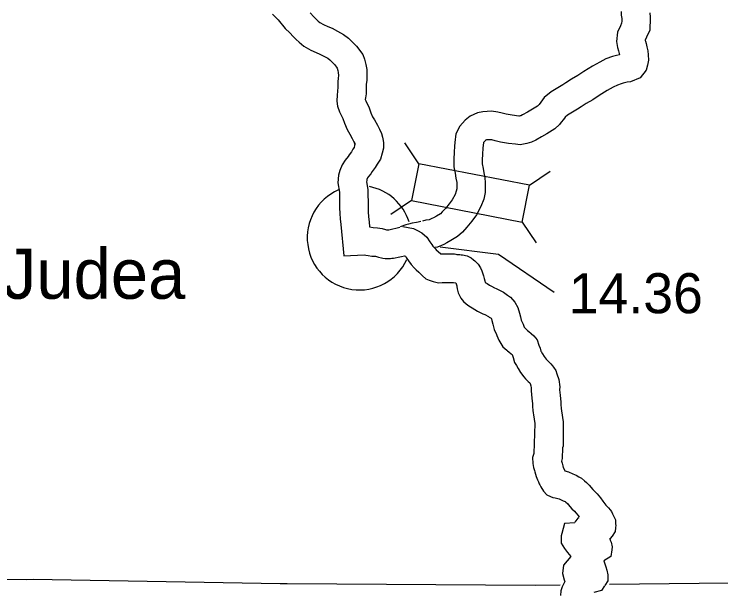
# Model space of a CAD drawing. Extents: x -939622 to -934245, y 1383184 to 1385301.
# Drawn here: x -935171.2 to -935148.85, y 1384046.83 to 1384065.04 of the extents above; entities that cross this region are included whole.
import ezdxf

# ---------------------------------------------------------------- set-up
doc = ezdxf.new("R2010")
doc.units = 0
for name, color, linetype in [('Level 10', 7, 'Continuous'), ('Level 20', 7, 'Continuous'), ('Level 24', 7, 'Continuous'), ('Level 25', 7, 'Continuous'), ('Level 8', 7, 'Continuous')]:
    doc.layers.add(name, color=color, linetype=linetype)

msp = doc.modelspace()

# ---------------------------------------------------------------- linework, layer by layer
at = {"layer": 'Level 10'}
for p, q in [((-935159.55, 1384061.148), (-935159.541, 1384061.101)), ((-935160.423, 1384060.93), (-935160.432, 1384060.978))]:
    msp.add_line(p, q, dxfattribs=at)
for points in [[(-935161.838, 1384065.085), (-935161.727, 1384064.964), (-935161.647, 1384064.884), (-935161.588, 1384064.827), (-935161.533, 1384064.782), (-935161.415, 1384064.716), (-935161.285, 1384064.658), (-935161.144, 1384064.596), (-935160.977, 1384064.511), (-935160.784, 1384064.401), (-935160.628, 1384064.284), (-935160.494, 1384064.149), (-935160.375, 1384064.035), (-935160.177, 1384063.763), (-935160.124, 1384063.617), (-935160.082, 1384063.456), (-935160.051, 1384063.293), (-935160.047, 1384063.104), (-935160.051, 1384062.95), (-935160.066, 1384062.833), (-935160.068, 1384062.726), (-935160.072, 1384062.521), (-935160.091, 1384062.396), (-935160.095, 1384062.34), (-935160.081, 1384062.299), (-935160.027, 1384062.191), (-935159.986, 1384062.113), (-935159.916, 1384061.926), (-935159.863, 1384061.799), (-935159.802, 1384061.697), (-935159.711, 1384061.528), (-935159.651, 1384061.411), (-935159.58, 1384061.268), (-935159.55, 1384061.148)], [(-935152.007, 1384065.126), (-935152, 1384065.011), (-935151.989, 1384064.907), (-935151.989, 1384064.82), (-935151.993, 1384064.754), (-935152.026, 1384064.678), (-935152.117, 1384064.471), (-935152.157, 1384064.18), (-935152.118, 1384063.987), (-935152.091, 1384063.885), (-935152.069, 1384063.8), (-935152.06, 1384063.758), (-935152.157, 1384063.736), (-935152.279, 1384063.704), (-935152.487, 1384063.627), (-935152.683, 1384063.527), (-935152.91, 1384063.401), (-935153.187, 1384063.228), (-935153.372, 1384063.104), (-935153.58, 1384062.984), (-935153.758, 1384062.867), (-935153.854, 1384062.805), (-935154.007, 1384062.717), (-935154.223, 1384062.584), (-935154.438, 1384062.41), (-935154.543, 1384062.261), (-935154.603, 1384062.19), (-935154.631, 1384062.154), (-935154.653, 1384062.132), (-935154.813, 1384062.034), (-935154.969, 1384061.947), (-935155.126, 1384061.857), (-935155.177, 1384061.833), (-935155.2, 1384061.825), (-935155.228, 1384061.82), (-935155.243, 1384061.822), (-935155.448, 1384061.845), (-935155.637, 1384061.876), (-935155.772, 1384061.911), (-935155.908, 1384061.945), (-935156.1, 1384061.978), (-935156.381, 1384061.957), (-935156.543, 1384061.927), (-935156.777, 1384061.818), (-935156.937, 1384061.692), (-935157.102, 1384061.498), (-935157.229, 1384061.261), (-935157.266, 1384060.985), (-935157.273, 1384060.864), (-935157.285, 1384060.682), (-935157.301, 1384060.455), (-935157.293, 1384060.217), (-935157.259, 1384060.019), (-935157.237, 1384059.857), (-935157.206, 1384059.723), (-935157.201, 1384059.677), (-935157.201, 1384059.592), (-935157.205, 1384059.515), (-935157.218, 1384059.447), (-935157.259, 1384059.341), (-935157.35, 1384059.175), (-935157.444, 1384059.041), (-935157.563, 1384058.895), (-935157.66, 1384058.788), (-935157.723, 1384058.732), (-935157.842, 1384058.659), (-935157.939, 1384058.605), (-935157.991, 1384058.579), (-935158.079, 1384058.541), (-935158.181, 1384058.523), (-935158.288, 1384058.501)], [(-935151.102, 1384065.085), (-935151.089, 1384064.954), (-935151.089, 1384064.795), (-935151.096, 1384064.677), (-935151.103, 1384064.542), (-935151.202, 1384064.317), (-935151.242, 1384064.224), (-935151.245, 1384064.208), (-935151.241, 1384064.191), (-935151.22, 1384064.113), (-935151.194, 1384064.011), (-935151.165, 1384063.883), (-935151.153, 1384063.758), (-935151.138, 1384063.584), (-935151.175, 1384063.428), (-935151.218, 1384063.277), (-935151.401, 1384063.029), (-935151.705, 1384062.904), (-935151.814, 1384062.891), (-935151.859, 1384062.881), (-935151.945, 1384062.861), (-935152.009, 1384062.844), (-935152.125, 1384062.801), (-935152.259, 1384062.733), (-935152.453, 1384062.625), (-935152.698, 1384062.473), (-935152.897, 1384062.339), (-935153.108, 1384062.218), (-935153.267, 1384062.113), (-935153.386, 1384062.036), (-935153.546, 1384061.944), (-935153.701, 1384061.849), (-935153.774, 1384061.789), (-935153.831, 1384061.709), (-935153.903, 1384061.624), (-935153.959, 1384061.551), (-935154.099, 1384061.417), (-935154.359, 1384061.257), (-935154.527, 1384061.163), (-935154.706, 1384061.061), (-935154.841, 1384060.995), (-935154.986, 1384060.949), (-935155.204, 1384060.912), (-935155.345, 1384060.928), (-935155.572, 1384060.953), (-935155.822, 1384060.994), (-935155.992, 1384061.038), (-935156.096, 1384061.064), (-935156.145, 1384061.073), (-935156.265, 1384061.064), (-935156.266, 1384061.064), (-935156.302, 1384061.047), (-935156.31, 1384061.04), (-935156.354, 1384060.988), (-935156.359, 1384060.979), (-935156.37, 1384060.9), (-935156.375, 1384060.81), (-935156.387, 1384060.62), (-935156.4, 1384060.438), (-935156.396, 1384060.309), (-935156.37, 1384060.158), (-935156.351, 1384060.02), (-935156.315, 1384059.866), (-935156.301, 1384059.719), (-935156.301, 1384059.57), (-935156.31, 1384059.406), (-935156.35, 1384059.197), (-935156.441, 1384058.961), (-935156.584, 1384058.7), (-935156.725, 1384058.498), (-935156.881, 1384058.307), (-935157.025, 1384058.149), (-935157.183, 1384058.007), (-935157.388, 1384057.881), (-935157.519, 1384057.809), (-935157.611, 1384057.763), (-935157.817, 1384057.675), (-935157.892, 1384057.661)], [(-935163.034, 1384065.045), (-935162.855, 1384064.863), (-935162.626, 1384064.593), (-935162.481, 1384064.455), (-935162.377, 1384064.341), (-935162.277, 1384064.241), (-935162.186, 1384064.154), (-935162.043, 1384064.036), (-935161.818, 1384063.91), (-935161.649, 1384063.835), (-935161.531, 1384063.783), (-935161.404, 1384063.718), (-935161.279, 1384063.647), (-935161.219, 1384063.603), (-935161.125, 1384063.508), (-935161.057, 1384063.442), (-935160.982, 1384063.339), (-935160.96, 1384063.258), (-935160.949, 1384063.199), (-935160.947, 1384063.105), (-935160.949, 1384063.018), (-935160.964, 1384062.9), (-935160.968, 1384062.743), (-935160.97, 1384062.599), (-935160.987, 1384062.496), (-935161, 1384062.293), (-935160.974, 1384062.13), (-935160.913, 1384061.95), (-935160.828, 1384061.781), (-935160.809, 1384061.745), (-935160.753, 1384061.595), (-935160.668, 1384061.392), (-935160.585, 1384061.253), (-935160.508, 1384061.109), (-935160.454, 1384061.004), (-935160.429, 1384060.954), (-935160.423, 1384060.93)], [(-935159.541, 1384061.101), (-935159.524, 1384060.983), (-935159.524, 1384060.8), (-935159.567, 1384060.647), (-935159.617, 1384060.459), (-935159.72, 1384060.298), (-935159.78, 1384060.198), (-935159.874, 1384060.065), (-935159.925, 1384059.998), (-935159.997, 1384059.904), (-935160.023, 1384059.863), (-935160.042, 1384059.815), (-935160.051, 1384059.782), (-935160.055, 1384059.739), (-935160.016, 1384059.493), (-935160.01, 1384058.94), (-935160.004, 1384058.792), (-935159.993, 1384058.638), (-935159.978, 1384058.473), (-935159.963, 1384058.32), (-935159.845, 1384058.295), (-935159.711, 1384058.289), (-935159.566, 1384058.262), (-935159.454, 1384058.231), (-935159.416, 1384058.222)], [(-935160.432, 1384060.978), (-935160.424, 1384060.923), (-935160.435, 1384060.885), (-935160.451, 1384060.826), (-935160.486, 1384060.771), (-935160.534, 1384060.69), (-935160.602, 1384060.595), (-935160.641, 1384060.542), (-935160.731, 1384060.425), (-935160.831, 1384060.273), (-935160.896, 1384060.099), (-935160.941, 1384059.946), (-935160.961, 1384059.706), (-935160.915, 1384059.417), (-935160.909, 1384058.918), (-935160.903, 1384058.742), (-935160.89, 1384058.565), (-935160.874, 1384058.388), (-935160.774, 1384057.403), (-935160.133, 1384057.427), (-935160.074, 1384057.423), (-935160.004, 1384057.409), (-935159.891, 1384057.387), (-935159.823, 1384057.393), (-935159.815, 1384057.393), (-935159.768, 1384057.384), (-935159.682, 1384057.36), (-935159.581, 1384057.335), (-935159.536, 1384057.329)], [(-935158.34, 1384058.487), (-935158.42, 1384058.46), (-935158.476, 1384058.456), (-935158.618, 1384058.431), (-935158.725, 1384058.405), (-935158.809, 1384058.38), (-935158.998, 1384058.312)], [(-935159.421, 1384058.222), (-935159.348, 1384058.222), (-935159.005, 1384058.307)], [(-935158.909, 1384058.331), (-935158.572, 1384058.267), (-935158.445, 1384058.201), (-935158.309, 1384058.13), (-935158.15, 1384057.989), (-935158.05, 1384057.847), (-935157.991, 1384057.753), (-935157.955, 1384057.705), (-935157.884, 1384057.629), (-935157.854, 1384057.594), (-935157.793, 1384057.54), (-935157.71, 1384057.461), (-935157.584, 1384057.461), (-935157.509, 1384057.458), (-935157.44, 1384057.458), (-935157.347, 1384057.458), (-935157.273, 1384057.458), (-935157.232, 1384057.45), (-935157.2, 1384057.446), (-935157.172, 1384057.443), (-935157.106, 1384057.443), (-935157.066, 1384057.434), (-935157.022, 1384057.431), (-935156.877, 1384057.404), (-935156.745, 1384057.332), (-935156.673, 1384057.277), (-935156.63, 1384057.243), (-935156.532, 1384057.138), (-935156.456, 1384057.015), (-935156.412, 1384056.922), (-935156.358, 1384056.772), (-935156.337, 1384056.687), (-935156.314, 1384056.61), (-935156.308, 1384056.561), (-935156.246, 1384056.521), (-935156.166, 1384056.473), (-935156.105, 1384056.436), (-935156.014, 1384056.389), (-935155.957, 1384056.368), (-935155.726, 1384056.25), (-935155.64, 1384056.188), (-935155.602, 1384056.16), (-935155.509, 1384056.091), (-935155.371, 1384055.937), (-935155.272, 1384055.763), (-935155.223, 1384055.585), (-935155.193, 1384055.469), (-935155.166, 1384055.37), (-935155.106, 1384055.235), (-935155.096, 1384055.205), (-935155.07, 1384055.145), (-935155.054, 1384055.119), (-935154.969, 1384055.039), (-935154.923, 1384055.002), (-935154.855, 1384054.947), (-935154.77, 1384054.872), (-935154.663, 1384054.744), (-935154.608, 1384054.579), (-935154.571, 1384054.477), (-935154.543, 1384054.387), (-935154.534, 1384054.372), (-935154.491, 1384054.298), (-935154.442, 1384054.217), (-935154.379, 1384054.136), (-935154.37, 1384054.125), (-935154.316, 1384054.073), (-935154.225, 1384053.982), (-935154.174, 1384053.923), (-935154.145, 1384053.876), (-935154.075, 1384053.771), (-935154.038, 1384053.666), (-935153.977, 1384053.491), (-935153.949, 1384053.261), (-935153.952, 1384053.165), (-935153.932, 1384052.994), (-935153.908, 1384052.769), (-935153.908, 1384052.666), (-935153.904, 1384052.607), (-935153.898, 1384052.569), (-935153.888, 1384052.499), (-935153.835, 1384052.144)], [(-935159.536, 1384057.329), (-935159.467, 1384057.32), (-935159.303, 1384057.315), (-935159.258, 1384057.322), (-935159.2, 1384057.322), (-935158.999, 1384057.37), (-935158.949, 1384057.382), (-935158.861, 1384057.402)], [(-935158.861, 1384057.402), (-935158.825, 1384057.384), (-935158.799, 1384057.347), (-935158.733, 1384057.243), (-935158.648, 1384057.129), (-935158.551, 1384057.024), (-935158.492, 1384056.957), (-935158.403, 1384056.878), (-935158.338, 1384056.816), (-935158.287, 1384056.765), (-935158.18, 1384056.676), (-935158.079, 1384056.626), (-935157.945, 1384056.583), (-935157.779, 1384056.551), (-935157.667, 1384056.561), (-935157.603, 1384056.561), (-935157.528, 1384056.558), (-935157.441, 1384056.558), (-935157.355, 1384056.558), (-935157.303, 1384056.552), (-935157.233, 1384056.544), (-935157.22, 1384056.51), (-935157.206, 1384056.451), (-935157.198, 1384056.426), (-935157.189, 1384056.355), (-935157.154, 1384056.229), (-935157.078, 1384056.058), (-935156.989, 1384055.96), (-935156.91, 1384055.882), (-935156.821, 1384055.821), (-935156.721, 1384055.757), (-935156.632, 1384055.703), (-935156.543, 1384055.649), (-935156.376, 1384055.564), (-935156.319, 1384055.543), (-935156.196, 1384055.48), (-935156.174, 1384055.464), (-935156.14, 1384055.438), (-935156.119, 1384055.423), (-935156.109, 1384055.412), (-935156.092, 1384055.352), (-935156.063, 1384055.239), (-935156.017, 1384055.068), (-935155.945, 1384054.908), (-935155.938, 1384054.885), (-935155.873, 1384054.734), (-935155.743, 1384054.519), (-935155.622, 1384054.411), (-935155.597, 1384054.394), (-935155.56, 1384054.359), (-935155.486, 1384054.3), (-935155.455, 1384054.275), (-935155.423, 1384054.187), (-935155.374, 1384054.031), (-935155.316, 1384053.926), (-935155.264, 1384053.837), (-935155.186, 1384053.708), (-935155.081, 1384053.572), (-935155.03, 1384053.511), (-935154.946, 1384053.43), (-935154.897, 1384053.381), (-935154.887, 1384053.366), (-935154.859, 1384053.286), (-935154.851, 1384053.22), (-935154.854, 1384053.125), (-935154.826, 1384052.893), (-935154.808, 1384052.721), (-935154.808, 1384052.637), (-935154.799, 1384052.504), (-935154.788, 1384052.434), (-935154.779, 1384052.372), (-935154.739, 1384052.1)], [(-935153.835, 1384052.144), (-935153.835, 1384051.383), (-935153.858, 1384051.323)], [(-935154.739, 1384052.1), (-935154.763, 1384051.148), (-935154.807, 1384051.018), (-935154.799, 1384050.832), (-935154.775, 1384050.705), (-935154.743, 1384050.611), (-935154.734, 1384050.564), (-935154.697, 1384050.416), (-935154.651, 1384050.313), (-935154.618, 1384050.249), (-935154.595, 1384050.193), (-935154.576, 1384050.159), (-935154.545, 1384050.091), (-935154.466, 1384049.951), (-935154.359, 1384049.844), (-935154.243, 1384049.791), (-935154.168, 1384049.761), (-935154.094, 1384049.745), (-935154.006, 1384049.724), (-935153.962, 1384049.712), (-935153.898, 1384049.686), (-935153.835, 1384049.655), (-935153.78, 1384049.627), (-935153.755, 1384049.604), (-935153.707, 1384049.563), (-935153.68, 1384049.536), (-935153.566, 1384049.401), (-935153.486, 1384049.321), (-935153.435, 1384049.271), (-935153.37, 1384049.189), (-935153.328, 1384049.135)], [(-935153.858, 1384051.323), (-935153.867, 1384050.987), (-935153.893, 1384050.909), (-935153.869, 1384050.839), (-935153.854, 1384050.754), (-935153.843, 1384050.709), (-935153.84, 1384050.704), (-935153.801, 1384050.629), (-935153.788, 1384050.597), (-935153.672, 1384050.566), (-935153.531, 1384050.507), (-935153.432, 1384050.46), (-935153.341, 1384050.412), (-935153.257, 1384050.367), (-935153.164, 1384050.282), (-935153.098, 1384050.227), (-935153.017, 1384050.145), (-935152.903, 1384050.01), (-935152.856, 1384049.964), (-935152.764, 1384049.875), (-935152.66, 1384049.742), (-935152.583, 1384049.643), (-935152.518, 1384049.557), (-935152.487, 1384049.518), (-935152.404, 1384049.428), (-935152.355, 1384049.364), (-935152.316, 1384049.309), (-935152.276, 1384049.238), (-935152.255, 1384049.197), (-935152.181, 1384049.048), (-935152.181, 1384048.919), (-935152.176, 1384048.873), (-935152.182, 1384048.803)], [(-935153.339, 1384049.118), (-935153.371, 1384049.104), (-935153.471, 1384048.971)], [(-935153.47, 1384048.953), (-935153.796, 1384048.933), (-935153.884, 1384048.622)], [(-935152.182, 1384048.796), (-935152.192, 1384048.678), (-935152.286, 1384048.538), (-935152.353, 1384048.462), (-935152.379, 1384048.44)], [(-935153.884, 1384048.622), (-935153.906, 1384048.545), (-935153.906, 1384048.307), (-935153.794, 1384048.139), (-935153.703, 1384048.016), (-935153.599, 1384047.889)], [(-935152.362, 1384048.445), (-935152.354, 1384048.419), (-935152.349, 1384048.403), (-935152.324, 1384048.344), (-935152.292, 1384048.2), (-935152.304, 1384048.102)], [(-935152.304, 1384048.102), (-935152.331, 1384047.887), (-935152.55, 1384047.749)], [(-935153.599, 1384047.889), (-935153.826, 1384047.617), (-935153.864, 1384047.348), (-935153.803, 1384047.153), (-935153.786, 1384047.099), (-935153.869, 1384046.932), (-935153.91, 1384046.809), (-935153.925, 1384046.661)], [(-935152.55, 1384047.749), (-935152.491, 1384047.566), (-935152.46, 1384047.456), (-935152.429, 1384047.312), (-935152.429, 1384047.12), (-935152.526, 1384046.97)], [(-935152.528, 1384046.967), (-935152.629, 1384046.811), (-935152.867, 1384046.748)]]:
    msp.add_lwpolyline(points, dxfattribs=at)
at = {"layer": 'Level 20'}
for p, q in [((-935158.407, 1384060.314), (-935158.849, 1384060.971)), ((-935154.908, 1384059.632), (-935154.252, 1384060.075)), ((-935158.634, 1384059.148), (-935159.291, 1384058.706)), ((-935155.136, 1384058.466), (-935154.693, 1384057.809))]:
    msp.add_line(p, q, dxfattribs=at)
msp.add_lwpolyline([(-935154.908, 1384059.632), (-935158.407, 1384060.314), (-935158.634, 1384059.148), (-935155.136, 1384058.466)], close=True, dxfattribs=at)
at = {"layer": 'Level 24'}
for start, end in [(17.6364, 78.9365), (113.6115, 335.556)]:
    msp.add_arc((-935160.282, 1384057.971), 1.65, start, end, dxfattribs=at)
at = {"layer": 'Level 25'}
for p, q in [((-935157.726, 1384057.689), (-935155.888, 1384057.452)), ((-935155.888, 1384057.452), (-935154.122, 1384056.251))]:
    msp.add_line(p, q, dxfattribs=at)
at = {"layer": 'Level 8'}
for points in [[(-935153.93, 1384046.983), (-935154.721, 1384046.973), (-935162.564, 1384047.029), (-935162.783, 1384047.029), (-935170.602, 1384047.162), (-935170.806, 1384047.147), (-935178.514, 1384047.263), (-935178.628, 1384047.26), (-935186.135, 1384047.442), (-935186.24, 1384047.43), (-935189.198, 1384047.544)], [(-935133.688, 1384046.909), (-935138.934, 1384046.953), (-935139.783, 1384046.959), (-935146.906, 1384047.029), (-935147.656, 1384047.056), (-935152.373, 1384047.001)]]:
    msp.add_lwpolyline(points, dxfattribs=at)

# ---------------------------------------------------------------- texts
at = {"layer": 'Level 24'}
msp.add_text('Mount Judea', height=1.584, dxfattribs=at).set_placement((-935178.032, 1384056.041))
at = {"layer": 'Level 25'}
msp.add_text('14.36', height=1.2672, dxfattribs=at).set_placement((-935153.663, 1384055.584))

doc.saveas('drawing.dxf')
